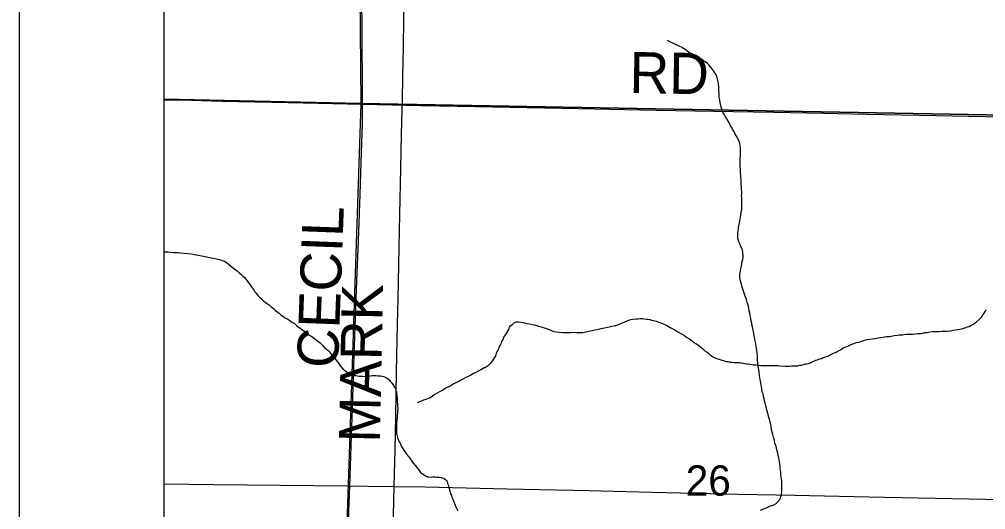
# Model space of a CAD drawing. Extents: x 2.4 to 73.1, y 4.5 to 25.6.
# Drawn here: x 41.859 to 42.527, y 22.389 to 22.728 of the extents above; entities that cross this region are included whole.
import ezdxf

# ---------------------------------------------------------------- set-up
doc = ezdxf.new("R2010")
doc.units = 0
for name, color, linetype in [('GM_X_County_Road', 7, 'Continuous'), ('GM_X_County_Road_Text', 7, 'Continuous'), ('GM_X_Interchange_Ramps', 7, 'Continuous'), ('GM_X_Minor_River', 7, 'Continuous'), ('GM_X_Section', 7, 'Continuous'), ('GM_X_Section_Text', 7, 'Continuous'), ('GM_X_Township_Road', 7, 'Continuous'), ('GM_X_Township_Road_Text', 7, 'Continuous'), ('GM_X_US_Shield', 7, 'Continuous'), ('SH_Cut_Line', 7, 'Continuous'), ('SH_Data', 7, 'Continuous')]:
    doc.layers.add(name, color=color, linetype=linetype)

msp = doc.modelspace()

# ---------------------------------------------------------------- linework, layer by layer
at = {"layer": 'GM_X_County_Road'}
for points in [[(42.11768, 22.40528), (42.11831, 22.43051), (42.11882, 22.45382), (42.11946, 22.48459), (42.12015, 22.51753), (42.12049, 22.53524), (42.12117, 22.57036), (42.12166, 22.59335), (42.12239, 22.62474), (42.12266, 22.63779), (42.12313, 22.65767), (42.12339, 22.67135), (42.12371, 22.68907), (42.12411, 22.70833), (42.12441, 22.72822), (42.12463, 22.73723), (42.12492, 22.74998), (42.12514, 22.76365), (42.12565, 22.78757), (42.12612, 22.80528), (42.12662, 22.82827), (42.1272, 22.85469), (42.12765, 22.87831), (42.12836, 22.90514)], [(41.95853, 22.67255), (41.97757, 22.67214), (41.9987, 22.67163), (42.04438, 22.67062), (42.09593, 22.66954)], [(42.09593, 22.66954), (42.13606, 22.6686), (42.17397, 22.66785), (42.24514, 22.66656), (42.29891, 22.66541), (42.35205, 22.66443), (42.38033, 22.66389), (42.41452, 22.66316), (42.44466, 22.66247), (42.49252, 22.66157), (42.58358, 22.65976), (42.59147, 22.65968)], [(41.95853, 22.40709), (41.99302, 22.40672), (42.08503, 22.40572), (42.09933, 22.40557), (42.11768, 22.40528)], [(42.11267, 21.90506), (42.11274, 21.91552), (42.11287, 21.92921), (42.11306, 21.99168), (42.11314, 22.01188), (42.11339, 22.03675), (42.11342, 22.04701), (42.11352, 22.06939), (42.11355, 22.08244), (42.11375, 22.10636), (42.11409, 22.1449), (42.11475, 22.19121), (42.11514, 22.22634), (42.1155, 22.2512), (42.11674, 22.33884), (42.11734, 22.38514), (42.11768, 22.40528)], [(42.11768, 22.40528), (42.13911, 22.40494), (42.19598, 22.40361), (42.25255, 22.40241), (42.29574, 22.40145), (42.35573, 22.40007), (42.39489, 22.39932), (42.43591, 22.39845), (42.45674, 22.39798), (42.48005, 22.39755), (42.56209, 22.39575), (42.57577, 22.39544), (42.61431, 22.39477), (42.62854, 22.39452)]]:
    msp.add_lwpolyline(points, dxfattribs=at)
at = {"layer": 'GM_X_Interchange_Ramps'}
msp.add_lwpolyline([(41.95853, 24.68373), (41.95853, 21.67404), (41.9853, 21.6735), (42.01483, 21.67301), (42.04282, 21.67265), (42.06168, 21.67236), (42.06473, 21.67231), (42.07701, 21.67212), (42.20914, 21.66974), (42.21533, 21.66966), (42.22773, 21.66957), (42.2697, 21.66889), (42.31477, 21.66807), (42.3154, 21.66805), (42.38626, 21.66621), (42.43908, 21.66465), (42.46547, 21.66384), (42.51676, 21.66272), (42.54315, 21.662)], dxfattribs=at)
at = {"layer": 'GM_X_Minor_River'}
for points in [[(42.35814, 22.60267), (42.35817, 22.60457), (42.35801, 22.60628), (42.35803, 22.6078), (42.35805, 22.60932), (42.35789, 22.61084), (42.35791, 22.61217), (42.35775, 22.61426), (42.35777, 22.61578), (42.35761, 22.6175), (42.35744, 22.61883), (42.35746, 22.62016), (42.35729, 22.62149), (42.35713, 22.62301), (42.35715, 22.62453), (42.35698, 22.62606), (42.35701, 22.62758), (42.35703, 22.6291), (42.35705, 22.63042), (42.35708, 22.63213), (42.35729, 22.63365), (42.35732, 22.63536), (42.35719, 22.63916), (42.35703, 22.64087), (42.35667, 22.6424), (42.35613, 22.64431), (42.35521, 22.64603), (42.35465, 22.64718), (42.3541, 22.64814), (42.35335, 22.6491), (42.3528, 22.65025), (42.35169, 22.65217), (42.35114, 22.65332), (42.35039, 22.65447), (42.34984, 22.65581), (42.34873, 22.65773), (42.34781, 22.65926), (42.34688, 22.6608), (42.34614, 22.66214), (42.34521, 22.66348), (42.34466, 22.66463), (42.3443, 22.66597), (42.34394, 22.6673), (42.34358, 22.66864), (42.34323, 22.67054), (42.34287, 22.67226), (42.34252, 22.67417), (42.34236, 22.67569), (42.34238, 22.67702), (42.34221, 22.67816), (42.34223, 22.67949), (42.34225, 22.68082), (42.34227, 22.68196), (42.34209, 22.6831), (42.34192, 22.68406), (42.34157, 22.68577), (42.34102, 22.68768), (42.34085, 22.68863), (42.34011, 22.69016), (42.33956, 22.69112), (42.33863, 22.69247), (42.33751, 22.69401), (42.33546, 22.69651), (42.33433, 22.69748), (42.33283, 22.69883), (42.33189, 22.69922), (42.33038, 22.70039), (42.32925, 22.70098), (42.32812, 22.70156), (42.32718, 22.70215), (42.32529, 22.70313), (42.32416, 22.70391), (42.32322, 22.70449), (42.32152, 22.70528), (42.31983, 22.70664), (42.31889, 22.70722), (42.31776, 22.708), (42.31644, 22.70878), (42.31531, 22.70937), (42.31436, 22.70976), (42.31285, 22.71036), (42.31134, 22.71114), (42.3104, 22.71172), (42.30927, 22.71212), (42.30757, 22.7131), (42.30681, 22.7133), (42.30682, 22.71349)], [(42.38065, 22.4372), (42.38011, 22.43929), (42.37957, 22.4412), (42.37922, 22.44292), (42.37868, 22.44483), (42.37833, 22.44692), (42.37798, 22.44883), (42.37744, 22.45093), (42.3769, 22.45303), (42.37637, 22.45512), (42.37564, 22.45742), (42.3751, 22.45932), (42.37475, 22.46104), (42.37439, 22.46276), (42.37385, 22.46447), (42.37349, 22.466), (42.37314, 22.46753), (42.37278, 22.46924), (42.37224, 22.47077), (42.37208, 22.47267), (42.37172, 22.47439), (42.37137, 22.47629), (42.37102, 22.4782), (42.37067, 22.4801), (42.36981, 22.48601), (42.36947, 22.48829), (42.36932, 22.49077), (42.36897, 22.49286), (42.36901, 22.49514), (42.36866, 22.49724), (42.3685, 22.49952), (42.36816, 22.502), (42.36781, 22.5039), (42.36746, 22.50562), (42.36711, 22.50752), (42.36676, 22.50943), (42.36641, 22.51133), (42.36605, 22.51305), (42.3657, 22.51476), (42.36534, 22.51629), (42.36499, 22.51801), (42.36463, 22.51953), (42.36429, 22.52163), (42.36393, 22.52334), (42.36358, 22.52506), (42.36323, 22.52677), (42.36306, 22.5283), (42.3627, 22.52982), (42.36234, 22.53116), (42.36179, 22.5325), (42.36162, 22.53345), (42.36126, 22.5346), (42.36089, 22.53574), (42.36053, 22.5367), (42.35998, 22.53823), (42.35962, 22.53956), (42.35907, 22.5409), (42.35871, 22.54224), (42.35817, 22.54377), (42.35781, 22.5451), (42.35745, 22.54663), (42.35709, 22.54815), (42.35673, 22.54949), (42.35676, 22.55139), (42.35698, 22.5529), (42.35719, 22.55423), (42.3574, 22.55575), (42.35781, 22.55745), (42.35822, 22.55915), (42.35843, 22.56067), (42.35884, 22.56219), (42.35905, 22.56351), (42.35906, 22.56465), (42.35892, 22.5675), (42.35838, 22.56922), (42.35782, 22.57037), (42.35727, 22.57152), (42.35691, 22.57248), (42.35654, 22.57343), (42.35617, 22.57439), (42.35563, 22.57592), (42.35545, 22.57687), (42.35528, 22.57782), (42.3553, 22.57896), (42.35532, 22.58067), (42.35553, 22.582), (42.35574, 22.58332), (42.35595, 22.58446), (42.35616, 22.5856), (42.35636, 22.58655), (42.35657, 22.58749), (42.35678, 22.58863), (42.35699, 22.58996), (42.3572, 22.59147), (42.35742, 22.59299), (42.35763, 22.59469), (42.35805, 22.59678), (42.35807, 22.5983), (42.35809, 22.59963), (42.35811, 22.60096), (42.35814, 22.60267)], [(41.95853, 22.56746), (41.95934, 22.56738), (41.96124, 22.56735), (41.96314, 22.56713), (41.96503, 22.56691), (41.96674, 22.56688), (41.96827, 22.56686), (41.96978, 22.56664), (41.97245, 22.5666), (41.97757, 22.56595), (41.98079, 22.56533), (41.98478, 22.56469), (41.99691, 22.56203), (41.99956, 22.56123), (42.00088, 22.56083), (42.00182, 22.56005), (42.00295, 22.55909), (42.00445, 22.55773), (42.00595, 22.55657), (42.00765, 22.5554), (42.00915, 22.55424), (42.01046, 22.55289), (42.01178, 22.55211), (42.0129, 22.55076), (42.01421, 22.5496), (42.01514, 22.54844), (42.01608, 22.54729), (42.01701, 22.54594), (42.01813, 22.5446), (42.01887, 22.54344), (42.01962, 22.54248), (42.02036, 22.54133), (42.02147, 22.53979), (42.02222, 22.53883), (42.02353, 22.53729), (42.02465, 22.53613), (42.02615, 22.53478), (42.02765, 22.53342), (42.02934, 22.53207), (42.03122, 22.53071), (42.03272, 22.52935), (42.03423, 22.52838), (42.03554, 22.52722), (42.03685, 22.52606), (42.03817, 22.52509), (42.03948, 22.52374), (42.04155, 22.52256), (42.04268, 22.5216), (42.04419, 22.52081), (42.04551, 22.52003), (42.04645, 22.51926), (42.04739, 22.51867), (42.04871, 22.51789), (42.0504, 22.51634), (42.05133, 22.51557), (42.05585, 22.51227), (42.05754, 22.51129), (42.05904, 22.50994), (42.06074, 22.50896), (42.06206, 22.50799), (42.06356, 22.50682), (42.06506, 22.50566)], [(42.41141, 22.49321), (42.41237, 22.49358), (42.41332, 22.49375), (42.41447, 22.49431), (42.41543, 22.49467), (42.41658, 22.49503), (42.41753, 22.4954), (42.41887, 22.49595), (42.42022, 22.49668), (42.42137, 22.49743), (42.4229, 22.49797), (42.42405, 22.49852), (42.42539, 22.49926), (42.42674, 22.5), (42.42827, 22.50112), (42.43038, 22.50184), (42.43191, 22.50258), (42.43382, 22.50331), (42.43555, 22.50404), (42.43746, 22.50477), (42.43918, 22.50512), (42.44051, 22.50548), (42.44185, 22.50584), (42.44319, 22.50639), (42.44472, 22.50675), (42.45006, 22.50761), (42.45139, 22.50778), (42.45253, 22.50795), (42.45368, 22.50812), (42.45482, 22.5083), (42.45597, 22.50847), (42.45692, 22.50864), (42.45825, 22.50881), (42.45978, 22.50898), (42.46149, 22.50914), (42.4634, 22.50968), (42.46569, 22.50984), (42.46702, 22.51), (42.46816, 22.50999), (42.46931, 22.51016), (42.47026, 22.51033), (42.47197, 22.5105), (42.47311, 22.51048), (42.47464, 22.51045), (42.47616, 22.51062), (42.47787, 22.51078), (42.48016, 22.51094), (42.48187, 22.5111), (42.4834, 22.51127), (42.48473, 22.51162), (42.48626, 22.51179), (42.48816, 22.51214), (42.49026, 22.5123), (42.49216, 22.51246), (42.49444, 22.51242), (42.49635, 22.51258), (42.49825, 22.51255), (42.49997, 22.51271), (42.50225, 22.51287), (42.50568, 22.51357), (42.5074, 22.51373), (42.51026, 22.51426), (42.51294, 22.51517), (42.51408, 22.51553), (42.51523, 22.51589), (42.51619, 22.51645), (42.51734, 22.517), (42.51907, 22.51811), (42.52022, 22.51885), (42.52234, 22.52072), (42.52389, 22.52221), (42.52506, 22.5241), (42.52583, 22.52503), (42.52661, 22.52635), (42.52702, 22.52767)], [(42.27063, 22.51627), (42.28004, 22.52018), (42.28138, 22.52073), (42.2829, 22.5209), (42.28519, 22.52124), (42.28652, 22.52122), (42.28786, 22.52139), (42.28976, 22.52136), (42.2907, 22.52116), (42.29241, 22.52094), (42.29336, 22.52092), (42.2945, 22.52072), (42.29564, 22.52032), (42.29715, 22.51991), (42.29886, 22.51951), (42.30056, 22.51891), (42.30207, 22.51832), (42.30377, 22.51772), (42.30528, 22.51693), (42.30623, 22.51654), (42.30736, 22.51576), (42.30868, 22.51517), (42.30962, 22.51459), (42.31113, 22.5138), (42.31245, 22.51302), (42.31396, 22.51224), (42.31546, 22.51126), (42.31697, 22.51048), (42.31848, 22.50951), (42.32017, 22.50834), (42.3213, 22.50775), (42.32262, 22.50678), (42.32431, 22.50542), (42.32525, 22.50465), (42.32638, 22.50406), (42.32807, 22.50289), (42.32995, 22.50134), (42.33108, 22.50038), (42.33258, 22.49902), (42.33408, 22.49805), (42.33521, 22.49708), (42.33653, 22.49611), (42.33766, 22.49533), (42.33897, 22.49436), (42.34011, 22.49396), (42.34124, 22.49356), (42.34238, 22.49317), (42.34351, 22.49277), (42.34465, 22.49256), (42.34597, 22.49216), (42.3473, 22.49176), (42.34863, 22.49155), (42.35014, 22.49114), (42.35128, 22.49112), (42.3528, 22.49091), (42.35432, 22.49089), (42.35527, 22.49087), (42.35622, 22.49086), (42.35717, 22.49065), (42.35812, 22.49064), (42.35907, 22.49043), (42.36021, 22.49022), (42.36135, 22.49002), (42.36249, 22.49), (42.36381, 22.48979), (42.36495, 22.48958), (42.36628, 22.48937), (42.3678, 22.48934), (42.36951, 22.48913), (42.37122, 22.48891), (42.37312, 22.48888), (42.37464, 22.48886), (42.37597, 22.48883), (42.3773, 22.489), (42.37864, 22.48898), (42.37978, 22.48896), (42.3813, 22.48894), (42.3832, 22.48891), (42.38453, 22.4887), (42.38814, 22.48845), (42.38947, 22.48843), (42.39099, 22.48841), (42.39251, 22.48857), (42.39366, 22.48855), (42.39556, 22.48871), (42.39689, 22.48869), (42.39823, 22.48905), (42.39956, 22.48922), (42.4009, 22.48958), (42.40204, 22.48994), (42.40319, 22.49011), (42.40433, 22.49029), (42.40567, 22.49084), (42.40663, 22.4912), (42.40758, 22.49156), (42.40931, 22.49249), (42.41046, 22.49285), (42.41141, 22.49321)], [(42.27063, 22.51627), (42.24811, 22.51139), (42.24659, 22.51143), (42.24545, 22.51147), (42.24374, 22.51152), (42.24184, 22.51158), (42.23994, 22.51145), (42.23671, 22.51155), (42.23442, 22.51143), (42.23215, 22.5117), (42.22988, 22.51196), (42.22817, 22.5122), (42.22724, 22.51261), (42.22554, 22.51323), (42.22386, 22.51404), (42.22292, 22.51445), (42.22179, 22.51468), (42.22047, 22.5151), (42.21933, 22.51533), (42.21783, 22.51594), (42.21576, 22.51658), (42.2133, 22.51703), (42.21122, 22.51748), (42.20952, 22.51772), (42.20801, 22.51815), (42.20669, 22.51838), (42.20537, 22.51861), (42.20366, 22.51886), (42.20195, 22.51872), (42.2006, 22.51838), (42.19923, 22.51691), (42.19767, 22.51582), (42.19705, 22.51431), (42.19465, 22.5104), (42.19405, 22.50947), (42.19345, 22.50854), (42.19304, 22.50741), (42.19203, 22.50554), (42.19161, 22.50442), (42.19119, 22.50329), (42.19059, 22.50217), (42.18978, 22.50049), (42.18916, 22.49899), (42.18835, 22.4973), (42.18772, 22.49542), (42.18691, 22.49412), (42.18612, 22.493), (42.18532, 22.4917), (42.18413, 22.49022), (42.18315, 22.4893), (42.18217, 22.48838), (42.181, 22.48746), (42.17946, 22.48694), (42.1785, 22.4864), (42.17714, 22.48569), (42.17579, 22.48497), (42.17424, 22.48407), (42.17251, 22.48336), (42.17076, 22.48228), (42.16883, 22.4812), (42.1669, 22.48031), (42.16516, 22.47941), (42.1638, 22.4787), (42.16168, 22.47762), (42.15994, 22.47673), (42.15859, 22.47601), (42.15703, 22.47492), (42.15491, 22.47385), (42.15298, 22.47296), (42.15104, 22.47169), (42.1491, 22.47061), (42.14755, 22.46971), (42.14581, 22.46881), (42.14426, 22.46772), (42.1427, 22.46663), (42.14078, 22.46593), (42.13962, 22.4654), (42.13808, 22.46487), (42.13673, 22.46435), (42.1352, 22.46383), (42.13366, 22.4632)], [(42.06506, 22.50566), (42.06657, 22.5045), (42.06806, 22.50295), (42.06955, 22.50103), (42.07162, 22.49967), (42.07294, 22.49831), (42.07405, 22.49697), (42.07499, 22.49581), (42.07573, 22.49485), (42.07667, 22.4937), (42.0776, 22.49254), (42.07835, 22.49158), (42.07928, 22.49042), (42.08002, 22.48927), (42.08095, 22.48812), (42.08226, 22.48658), (42.08339, 22.48561), (42.08451, 22.48464), (42.08583, 22.48367), (42.08734, 22.48289), (42.08885, 22.48248), (42.08999, 22.48208), (42.09132, 22.48187), (42.09245, 22.48167), (42.09359, 22.48146), (42.09492, 22.48144), (42.09606, 22.48142), (42.09796, 22.48139), (42.09968, 22.48155), (42.10139, 22.48171), (42.10273, 22.48188), (42.10406, 22.48205), (42.1052, 22.48203), (42.10634, 22.48183), (42.10729, 22.48181), (42.10843, 22.48179), (42.10938, 22.4814), (42.11032, 22.48119), (42.11165, 22.48079), (42.11297, 22.4802), (42.1141, 22.47923), (42.11708, 22.47558), (42.11782, 22.47423), (42.11857, 22.47308), (42.11893, 22.47194), (42.11929, 22.47098), (42.11946, 22.46965), (42.11962, 22.46774), (42.1198, 22.46679), (42.11978, 22.46565), (42.11975, 22.46394), (42.12011, 22.46223), (42.12008, 22.46071), (42.12025, 22.45937), (42.12003, 22.45729), (42.12001, 22.45596), (42.1198, 22.45463), (42.11977, 22.45273), (42.11955, 22.45084), (42.11933, 22.44913), (42.11931, 22.44761), (42.11928, 22.44609), (42.11926, 22.44495), (42.11925, 22.44381), (42.11942, 22.44286), (42.11941, 22.44172), (42.11977, 22.44076), (42.12012, 22.43886), (42.12049, 22.4379), (42.12122, 22.43618), (42.12178, 22.43522), (42.12233, 22.43407), (42.12288, 22.43292), (42.12362, 22.43158), (42.12436, 22.43043), (42.12548, 22.4287), (42.12641, 22.42736), (42.12715, 22.42639), (42.12809, 22.42543), (42.12883, 22.42447), (42.12958, 22.42351), (42.13051, 22.42216), (42.13144, 22.42101), (42.13256, 22.41966), (42.13349, 22.41831), (42.1348, 22.41677), (42.13591, 22.41504), (42.13987, 22.41251), (42.14081, 22.41193), (42.14176, 22.41191), (42.14328, 22.4117), (42.14442, 22.41187), (42.14537, 22.41185), (42.14633, 22.41203), (42.14765, 22.41182), (42.1488, 22.4118), (42.15012, 22.41159), (42.15126, 22.41119), (42.1522, 22.4108), (42.15333, 22.41021), (42.15427, 22.40905)], [(42.37095, 22.3889), (42.37229, 22.38945), (42.37325, 22.38981), (42.3744, 22.39036), (42.37555, 22.39072), (42.37689, 22.39146), (42.37804, 22.39183), (42.37918, 22.39219), (42.38033, 22.39255), (42.38187, 22.39347), (42.38283, 22.39441), (42.38458, 22.39647), (42.38497, 22.39742), (42.38518, 22.39836), (42.38558, 22.39988), (42.3858, 22.40177), (42.38582, 22.40329), (42.38585, 22.40481), (42.38587, 22.40614), (42.3857, 22.40747), (42.38572, 22.40899), (42.38555, 22.41033), (42.38538, 22.41166), (42.38522, 22.41318), (42.38506, 22.41508), (42.38489, 22.41642), (42.38472, 22.41775), (42.38455, 22.41927), (42.38439, 22.42099), (42.38422, 22.42232), (42.38405, 22.42365), (42.38369, 22.42518), (42.38334, 22.4267), (42.38298, 22.42842), (42.38245, 22.43052), (42.38191, 22.43299), (42.381, 22.4351), (42.38065, 22.4372)], [(42.15427, 22.40905), (42.15462, 22.40734), (42.15499, 22.40638), (42.15535, 22.40543), (42.15553, 22.40447), (42.15589, 22.40352), (42.15607, 22.40256), (42.15643, 22.40161), (42.15679, 22.40027), (42.15734, 22.39912), (42.15771, 22.39798), (42.15825, 22.39645), (42.15899, 22.39473), (42.1599, 22.39243), (42.16082, 22.39033), (42.16174, 22.38841)]]:
    msp.add_lwpolyline(points, dxfattribs=at)
at = {"layer": 'GM_X_Section'}
for points in [[(42.09037, 23.17156), (42.59653, 23.16132), (42.59116, 22.66092), (42.09483, 22.66998)], [(42.59116, 22.66092), (42.57919, 22.16162), (42.07833, 22.17173), (42.09483, 22.66998)]]:
    msp.add_lwpolyline(points, close=True, dxfattribs=at)
at = {"layer": 'GM_X_Township_Road'}
for points in [[(42.09593, 22.66954), (42.09576, 22.68123), (42.09558, 22.71479), (42.09531, 22.74834), (42.09507, 22.77444), (42.09484, 22.79402), (42.09455, 22.81918), (42.09432, 22.84683), (42.09418, 22.86641), (42.0939, 22.894)], [(41.95853, 22.67255), (41.97757, 22.67214), (41.9987, 22.67163), (42.04438, 22.67062), (42.09593, 22.66954)], [(42.07899, 22.17077), (42.07906, 22.17383), (42.07953, 22.18968), (42.08047, 22.21701), (42.08202, 22.25894), (42.08353, 22.30335), (42.08465, 22.34156), (42.08546, 22.3633), (42.08634, 22.38784), (42.08702, 22.40585), (42.08821, 22.44002), (42.08891, 22.45896), (42.08966, 22.48226), (42.09009, 22.4953), (42.09104, 22.52264), (42.09219, 22.55339), (42.09305, 22.57481), (42.09415, 22.60712), (42.09492, 22.62948), (42.09574, 22.65557), (42.09593, 22.66954)], [(42.09593, 22.66954), (42.13606, 22.6686), (42.17397, 22.66785), (42.24514, 22.66656), (42.29891, 22.66541), (42.35205, 22.66443), (42.38033, 22.66389), (42.41452, 22.66316), (42.44466, 22.66247), (42.49252, 22.66157), (42.58358, 22.65976), (42.59147, 22.65968)]]:
    msp.add_lwpolyline(points, dxfattribs=at)
at = {"layer": 'GM_X_US_Shield'}
for points in [[(41.95853, 23.1743), (41.95853, 22.67292), (42.09483, 22.66998), (42.09037, 23.17156)], [(41.95853, 22.67292), (41.95853, 22.17387), (42.07833, 22.17173), (42.09483, 22.66998)]]:
    msp.add_lwpolyline(points, close=True, dxfattribs=at)
at = {"layer": 'SH_Cut_Line'}
msp.add_lwpolyline([(41.95853, 24.90511), (41.95853, 21.67404), (41.9853, 21.6735), (42.01483, 21.67301), (42.04282, 21.67265), (42.06168, 21.67236), (42.06473, 21.67231), (42.07701, 21.67212), (42.20914, 21.66974), (42.21533, 21.66966), (42.22773, 21.66957), (42.2697, 21.66889), (42.31477, 21.66807), (42.3154, 21.66805), (42.38626, 21.66621), (42.43908, 21.66465), (42.46547, 21.66384), (42.51676, 21.66272), (42.54315, 21.662)], dxfattribs=at)
at = {"layer": 'SH_Data'}
for p, q in [((41.85853, 25.00511), (41.85853, 18.00511)), ((41.95853, 24.90511), (41.95853, 18.10511))]:
    msp.add_line(p, q, dxfattribs=at)

# ---------------------------------------------------------------- texts
at = {"layer": 'GM_X_County_Road_Text'}
for s, rotation, p in [('RD', 359.01344, (42.28028, 22.67719)), ('MARK', 88.85411, (42.10789, 22.43533))]:
    msp.add_text(s, height=0.028409, rotation=rotation, dxfattribs=at).set_placement(p)
at = {"layer": 'GM_X_Section_Text'}
msp.add_text('26', height=0.020928, rotation=0.00001, dxfattribs=at).set_placement((42.31937, 22.39896))
at = {"layer": 'GM_X_Township_Road_Text'}
msp.add_text('CECIL', height=0.028409, rotation=87.86584, dxfattribs=at).set_placement((42.07882, 22.48677))

doc.saveas('drawing.dxf')
